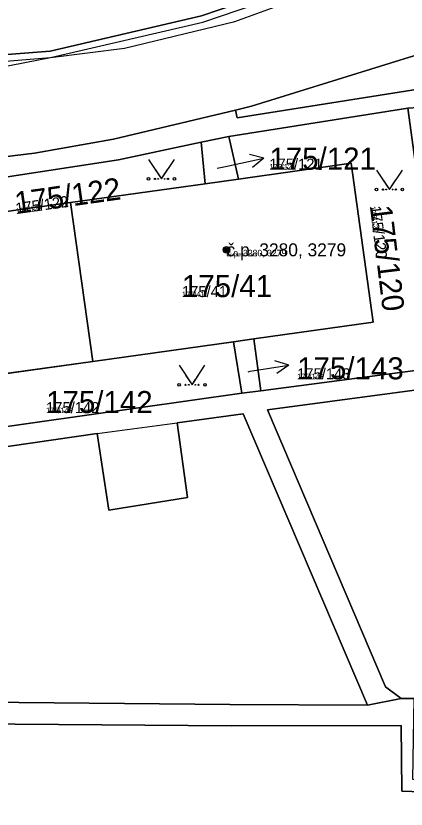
# Model space of a CAD drawing. Extents: x -759873 to -758487, y -975024 to -973516.
# Drawn here: x -759339.7 to -759309.6, y -974652.2 to -974591.1 of the extents above; entities that cross this region are included whole.
import ezdxf

# ---------------------------------------------------------------- set-up
doc = ezdxf.new("R2010")
doc.units = 0
for name, color, linetype in [('KAT_02_hranice parcel', 7, 'Continuous'), ('KAT_03_1000_st čísla parcelní', 7, 'Continuous'), ('KAT_03_1000_čísla parcelní', 7, 'Continuous'), ('KAT_03_1000_čísla popisná', 7, 'Continuous'), ('KAT_03_250_st čísla parcelní', 7, 'Continuous'), ('KAT_03_250_čísla parcelní', 7, 'Continuous'), ('KAT_03_250_čísla popisná', 7, 'Continuous'), ('KAT_03_500_st čísla parcelní', 7, 'Continuous'), ('KAT_03_500_čísla parcelní', 7, 'Continuous'), ('KAT_03_500_čísla popisná', 7, 'Continuous'), ('KAT_04_vnitřní kresba', 7, 'Continuous'), ('KAT_05_1000_značky kultur', 7, 'Continuous'), ('KAT_05_250_značky kultur', 7, 'Continuous'), ('KAT_05_500_značky kultur', 7, 'Continuous'), ('KAT_07_1000_značky budov', 7, 'Continuous'), ('KAT_07_250_značky budov', 7, 'Continuous'), ('KAT_07_500_značky budov', 7, 'Continuous'), ('KAT_12_pomocná šipka', 7, 'Continuous'), ('KAT_14_plocha_budovy', 7, 'Continuous'), ('KAT_14_plocha_pozemek', 7, 'Continuous')]:
    doc.layers.add(name, color=color, linetype=linetype)

msp = doc.modelspace()

# ---------------------------------------------------------------- linework, layer by layer
at = {"layer": 'KAT_02_hranice parcel'}
for p, q in [((-759323.26, -974600.42), (-759309.48, -974598.24)), ((-759325.4, -974600.84), (-759323.26, -974600.42)), ((-759323.26, -974600.42), (-759322.54, -974603.69)), ((-759325.4, -974600.84), (-759325.1, -974604.05)), ((-759322.54, -974603.69), (-759325.1, -974604.05)), ((-759325.1, -974604.05), (-759335.47, -974605.5)), ((-759335.47, -974605.5), (-759343.89, -974606.68)), ((-759333.76, -974617.73), (-759335.47, -974605.5)), ((-759322.92, -974616.21), (-759321.35, -974615.99)), ((-759321.35, -974615.99), (-759320.81, -974620)), ((-759333.76, -974617.73), (-759322.92, -974616.21)), ((-759322.27, -974620.18), (-759322.92, -974616.21)), ((-759342.73, -974618.98), (-759333.76, -974617.73)), ((-759342.21, -974622.99), (-759322.27, -974620.18)), ((-759322.27, -974620.18), (-759320.81, -974620)), ((-759312.58, -974644.18), (-759309.99, -974643.67)), ((-759309.99, -974643.67), (-759308.98, -974643.69))]:
    msp.add_line(p, q, dxfattribs=at)
for points in [[(-759283.48, -974554.45), (-759285.91, -974564.57), (-759295.56, -974575.71), (-759307.68, -974585.1), (-759325.38, -974591.13), (-759337.05, -974593.84), (-759351.29, -974594.94)], [(-759322.77, -974598.39), (-759321.53, -974598.09), (-759304.96, -974592.94), (-759296.09, -974586.64), (-759290.07, -974581.42), (-759282.61, -974573.65), (-759280.63, -974571.07), (-759277.01, -974566.4), (-759276.3, -974565.98), (-759275.34, -974565.88)], [(-759273.36, -974593.06), (-759278.86, -974593.63), (-759290.19, -974595.17), (-759308.05, -974596.67), (-759322.62, -974598.98), (-759322.77, -974598.39)], [(-759320.81, -974620), (-759306.76, -974618.14), (-759309.48, -974598.24)], [(-759458.92, -974616), (-759446.09, -974615.46), (-759436.69, -974614.55), (-759410.69, -974610.98), (-759388.86, -974607.91), (-759367.29, -974604.96), (-759345.7, -974602.61), (-759338.26, -974601.71), (-759332.17, -974600.63), (-759322.77, -974598.39)], [(-759344.22, -974604.11), (-759331.77, -974602.22), (-759325.4, -974600.84)], [(-759321.35, -974615.99), (-759312.14, -974614.7), (-759313.85, -974602.47), (-759322.54, -974603.69)], [(-759300.68, -974618.84), (-759320.29, -974621.47), (-759311.21, -974642.79), (-759309.99, -974643.67)], [(-759312.58, -974644.18), (-759322.18, -974621.76), (-759327.25, -974622.45), (-759326.46, -974628.21), (-759332.53, -974629.17), (-759333.42, -974623.27), (-759343.54, -974624.73), (-759363.85, -974627.65), (-759385.69, -974630.57), (-759397.07, -974632.2), (-759408.02, -974633.91), (-759413.41, -974644.54)], [(-759413.41, -974644.54), (-759400.59, -974643.97), (-759386.15, -974643.72), (-759353.03, -974643.87), (-759323.19, -974644.14), (-759312.58, -974644.18)], [(-759301.4, -974651.09), (-759309.93, -974650.8), (-759309.98, -974645.76), (-759323.06, -974645.78), (-759353.1, -974645.55), (-759386.38, -974645.33), (-759400.57, -974645.67), (-759414.93, -974646.26), (-759414.73, -974651.33), (-759436.14, -974652.5), (-759441.93, -974652.85), (-759450.38, -974653.47), (-759468.91, -974653.71), (-759482.38, -974653.4), (-759482.33, -974648.6), (-759512.45, -974647.4), (-759531.67, -974646.64), (-759556.45, -974645.57)]]:
    msp.add_lwpolyline(points, dxfattribs=at)
at = {"layer": 'KAT_03_1000_čísla popisná'}
msp.add_circle((-759323.45, -974609.14), 0.25, dxfattribs=at)
at = {"layer": 'KAT_03_250_čísla popisná'}
msp.add_circle((-759323.45, -974609.14), 0.0625, dxfattribs=at)
at = {"layer": 'KAT_03_500_čísla popisná'}
msp.add_circle((-759323.45, -974609.14), 0.125, dxfattribs=at)
at = {"layer": 'KAT_04_vnitřní kresba'}
for p, q in [((-759325.27, -974591.62), (-759307.37, -974585.5)), ((-759322.82, -974591.57), (-759313.91, -974588.31)), ((-759337.01, -974594.34), (-759325.27, -974591.62)), ((-759331.31, -974593.61), (-759322.82, -974591.57)), ((-759337.01, -974594.34), (-759331.31, -974593.61)), ((-759366.1, -974596.59), (-759337.01, -974594.34)), ((-759343.46, -974595.59), (-759337.01, -974594.34)), ((-759333.42, -974623.27), (-759327.25, -974622.45))]:
    msp.add_line(p, q, dxfattribs=at)
at = {"layer": 'KAT_05_1000_značky kultur'}
for points in [[(-759329.47, -974602.179), (-759328.47, -974603.68), (-759327.47, -974602.179)], [(-759311.9, -974602.999), (-759310.9, -974604.5), (-759309.9, -974602.999)], [(-759327.11, -974618.029), (-759326.11, -974619.53), (-759325.11, -974618.029)]]:
    msp.add_lwpolyline(points, dxfattribs=at)
for centre in [(-759329.47, -974603.679), (-759327.47, -974603.679), (-759311.9, -974604.499), (-759309.9, -974604.499), (-759327.11, -974619.529), (-759325.11, -974619.529)]:
    msp.add_circle(centre, 0.1, dxfattribs=at)
at = {"layer": 'KAT_05_250_značky kultur'}
for points in [[(-759328.72, -974603.305), (-759328.47, -974603.68), (-759328.22, -974603.305)], [(-759311.15, -974604.125), (-759310.9, -974604.5), (-759310.65, -974604.125)], [(-759326.36, -974619.155), (-759326.11, -974619.53), (-759325.86, -974619.155)]]:
    msp.add_lwpolyline(points, dxfattribs=at)
for centre in [(-759328.72, -974603.68), (-759328.22, -974603.68), (-759311.15, -974604.5), (-759310.65, -974604.5), (-759326.36, -974619.53), (-759325.86, -974619.53)]:
    msp.add_circle(centre, 0.025, dxfattribs=at)
at = {"layer": 'KAT_05_500_značky kultur'}
for points in [[(-759328.97, -974602.929), (-759328.47, -974603.68), (-759327.97, -974602.929)], [(-759311.4, -974603.75), (-759310.9, -974604.5), (-759310.4, -974603.75)], [(-759326.61, -974618.78), (-759326.11, -974619.53), (-759325.61, -974618.78)]]:
    msp.add_lwpolyline(points, dxfattribs=at)
for centre in [(-759328.97, -974603.68), (-759327.97, -974603.68), (-759311.4, -974604.5), (-759310.4, -974604.5), (-759326.61, -974619.53), (-759325.61, -974619.53)]:
    msp.add_circle(centre, 0.05, dxfattribs=at)
at = {"layer": 'KAT_07_1000_značky budov'}
msp.add_circle((-759323.457, -974609.139), 0.175, dxfattribs=at)
at = {"layer": 'KAT_07_250_značky budov'}
msp.add_circle((-759323.452, -974609.14), 0.0437, dxfattribs=at)
at = {"layer": 'KAT_07_500_značky budov'}
msp.add_circle((-759323.453, -974609.14), 0.0875, dxfattribs=at)
at = {"layer": 'KAT_12_pomocná šipka'}
for p, q in [((-759320.585, -974602.096), (-759321.668, -974601.814)), ((-759323.52, -974602.72), (-759320.585, -974602.096)), ((-759320.585, -974602.096), (-759321.46, -974602.794)), ((-759324.18, -974602.86), (-759323.52, -974602.72)), ((-759318.656, -974618.021), (-759319.723, -974617.683)), ((-759321.78, -974618.52), (-759321.62, -974618.49)), ((-759321.62, -974618.49), (-759318.656, -974618.021)), ((-759318.656, -974618.021), (-759319.567, -974618.672))]:
    msp.add_line(p, q, dxfattribs=at)
at = {"layer": 'KAT_14_plocha_budovy'}
msp.add_lwpolyline([(-759356.89, -974609.86), (-759355.36, -974620.75), (-759344.25, -974619.2), (-759342.73, -974618.98), (-759333.76, -974617.73), (-759322.92, -974616.21), (-759321.35, -974615.99), (-759312.14, -974614.7), (-759313.85, -974602.47), (-759322.54, -974603.69), (-759325.1, -974604.05), (-759335.47, -974605.5), (-759343.89, -974606.68), (-759346.31, -974607.02), (-759357.08, -974608.52)], close=True, dxfattribs=at)
at = {"layer": 'KAT_14_plocha_pozemek'}
for points in [[(-759283.48, -974554.45), (-759289.47, -974556.76), (-759288.81, -974562.93), (-759306.77, -974580.66), (-759307.51, -974581.39), (-759331.97, -974589.97), (-759351.99, -974590.04), (-759353.14, -974590.15), (-759351.66, -974591.58), (-759351.35, -974594.4), (-759351.29, -974594.94), (-759337.05, -974593.84), (-759325.38, -974591.13), (-759307.68, -974585.1), (-759295.56, -974575.71), (-759285.91, -974564.57)], [(-759274.2, -974583.11), (-759274.87, -974581.84), (-759274.64, -974573.95), (-759275.34, -974565.88), (-759276.3, -974565.98), (-759277.01, -974566.4), (-759280.63, -974571.07), (-759282.61, -974573.65), (-759290.07, -974581.42), (-759296.09, -974586.64), (-759304.96, -974592.94), (-759321.53, -974598.09), (-759322.77, -974598.39), (-759322.62, -974598.98), (-759308.05, -974596.67), (-759290.19, -974595.17), (-759278.86, -974593.63), (-759273.36, -974593.06)], [(-759306.76, -974618.14), (-759309.48, -974598.24), (-759323.26, -974600.42), (-759322.54, -974603.69), (-759313.85, -974602.47), (-759312.14, -974614.7), (-759321.35, -974615.99), (-759320.81, -974620)], [(-759325.1, -974604.05), (-759322.54, -974603.69), (-759323.26, -974600.42), (-759325.4, -974600.84)], [(-759343.89, -974606.68), (-759335.47, -974605.5), (-759325.1, -974604.05), (-759325.4, -974600.84), (-759331.77, -974602.22), (-759344.22, -974604.11)], [(-759322.92, -974616.21), (-759321.35, -974615.99), (-759312.14, -974614.7), (-759313.85, -974602.47), (-759322.54, -974603.69), (-759325.1, -974604.05), (-759335.47, -974605.5), (-759333.76, -974617.73)], [(-759343.89, -974606.68), (-759346.31, -974607.02), (-759357.08, -974608.52), (-759356.89, -974609.86), (-759355.36, -974620.75), (-759344.25, -974619.2), (-759342.73, -974618.98), (-759333.76, -974617.73), (-759335.47, -974605.5)], [(-759320.81, -974620), (-759321.35, -974615.99), (-759322.92, -974616.21), (-759322.27, -974620.18)], [(-759322.27, -974620.18), (-759322.92, -974616.21), (-759333.76, -974617.73), (-759342.73, -974618.98), (-759342.21, -974622.99)], [(-759322.18, -974621.76), (-759327.25, -974622.45), (-759326.46, -974628.21), (-759332.53, -974629.17), (-759333.42, -974623.27), (-759343.54, -974624.73), (-759363.85, -974627.65), (-759385.69, -974630.57), (-759397.07, -974632.2), (-759408.02, -974633.91), (-759413.41, -974644.54), (-759400.59, -974643.97), (-759386.15, -974643.72), (-759353.03, -974643.87), (-759323.19, -974644.14), (-759312.58, -974644.18)]]:
    msp.add_lwpolyline(points, close=True, dxfattribs=at)
for points in [[(-759307.68, -974585.1), (-759325.38, -974591.13), (-759337.05, -974593.84)], [(-759388.86, -974607.91), (-759367.29, -974604.96), (-759345.7, -974602.61), (-759338.26, -974601.71), (-759332.17, -974600.63), (-759322.77, -974598.39), (-759321.53, -974598.09), (-759304.96, -974592.94), (-759296.09, -974586.64)], [(-759387.52, -974609.43), (-759368.83, -974606.86), (-759366.12, -974606.48), (-759346.9, -974604.37), (-759344.22, -974604.11), (-759331.77, -974602.22), (-759325.4, -974600.84), (-759323.26, -974600.42), (-759309.48, -974598.24), (-759307.88, -974598.12), (-759290.09, -974596.67), (-759278.62, -974595.1), (-759273.24, -974594.5), (-759273.36, -974593.06), (-759278.86, -974593.63), (-759290.19, -974595.17), (-759308.05, -974596.67), (-759322.62, -974598.98), (-759322.77, -974598.39), (-759332.17, -974600.63), (-759338.26, -974601.71), (-759345.7, -974602.61), (-759367.29, -974604.96), (-759388.86, -974607.91)], [(-759337.05, -974593.84), (-759351.29, -974594.94), (-759365.64, -974596.05), (-759375.66, -974596.93), (-759375.62, -974597.43)], [(-759326.46, -974628.21), (-759327.25, -974622.45), (-759322.18, -974621.76), (-759312.58, -974644.18), (-759309.99, -974643.67), (-759311.21, -974642.79), (-759320.29, -974621.47), (-759300.68, -974618.84), (-759300.61, -974617.23), (-759305.11, -974617.79), (-759307.88, -974598.12), (-759309.48, -974598.24), (-759306.76, -974618.14), (-759320.81, -974620), (-759322.27, -974620.18), (-759342.21, -974622.99), (-759343.64, -974623.25), (-759364.05, -974626.02), (-759365.46, -974626.16), (-759385.53, -974628.94)], [(-759300.68, -974618.84), (-759320.29, -974621.47), (-759311.21, -974642.79), (-759309.99, -974643.67), (-759308.98, -974643.69)], [(-759457.23, -974651.73), (-759455.76, -974651.64), (-759455.81, -974650.42), (-759455.66, -974648.47), (-759452.74, -974644.77), (-759451.74, -974643.76), (-759449.7, -974643.81), (-759449.73, -974641.73), (-759452.21, -974641.62), (-759452.03, -974640.02), (-759447.2, -974639.07), (-759424.37, -974636.08), (-759410.2, -974634.07), (-759415.08, -974644.61), (-759413.41, -974644.54), (-759408.02, -974633.91), (-759397.07, -974632.2), (-759385.69, -974630.57), (-759363.85, -974627.65), (-759343.54, -974624.73), (-759333.42, -974623.27), (-759332.53, -974629.17), (-759326.46, -974628.21)], [(-759386.38, -974645.33), (-759353.1, -974645.55), (-759323.06, -974645.78), (-759309.98, -974645.76), (-759309.93, -974650.8), (-759301.4, -974651.09), (-759301.35, -974650.09), (-759309.09, -974649.92), (-759308.98, -974643.69), (-759309.99, -974643.67), (-759312.58, -974644.18), (-759323.19, -974644.14), (-759353.03, -974643.87), (-759386.15, -974643.72)], [(-759297.43, -974657.37), (-759290.03, -974651.55), (-759299.44, -974651.21), (-759301.4, -974651.09), (-759309.93, -974650.8), (-759309.98, -974645.76), (-759323.06, -974645.78), (-759353.1, -974645.55), (-759386.38, -974645.33), (-759400.57, -974645.67), (-759414.93, -974646.26), (-759414.73, -974651.33), (-759436.14, -974652.5)]]:
    msp.add_lwpolyline(points, dxfattribs=at)

# ---------------------------------------------------------------- texts
at = {"layer": 'KAT_03_1000_st čísla parcelní'}
msp.add_text('175/41', height=1.7, dxfattribs=at).set_placement((-759326.89, -974612.78))
at = {"layer": 'KAT_03_1000_čísla parcelní'}
for s, p in [('175/121', (-759320.15, -974602.97)), ('175/143', (-759318.01, -974619.11)), ('175/142', (-759337.36, -974621.71))]:
    msp.add_text(s, height=1.7, dxfattribs=at).set_placement(p)
for s, rotation, p in [('175/122', 8, (-759339.651, -974606.391)), ('175/120', 277, (-759312.403, -974605.803))]:
    msp.add_text(s, height=1.7, rotation=rotation, dxfattribs=at).set_placement(p)
at = {"layer": 'KAT_03_1000_čísla popisná'}
msp.add_text('č.p. 3280, 3279', height=1, dxfattribs=at).set_placement((-759323.45, -974609.64))
at = {"layer": 'KAT_03_250_st čísla parcelní'}
msp.add_text('175/41', height=0.425, dxfattribs=at).set_placement((-759326.89, -974612.78))
at = {"layer": 'KAT_03_250_čísla parcelní'}
for s, p in [('175/121', (-759320.15, -974602.97)), ('175/143', (-759318.01, -974619.11)), ('175/142', (-759337.36, -974621.71))]:
    msp.add_text(s, height=0.425, dxfattribs=at).set_placement(p)
for s, rotation, p in [('175/122', 8, (-759339.651, -974606.391)), ('175/120', 277, (-759312.403, -974605.803))]:
    msp.add_text(s, height=0.425, rotation=rotation, dxfattribs=at).set_placement(p)
at = {"layer": 'KAT_03_250_čísla popisná'}
msp.add_text('č.p. 3280, 3279', height=0.25, dxfattribs=at).set_placement((-759323.45, -974609.64))
at = {"layer": 'KAT_03_500_st čísla parcelní'}
msp.add_text('175/41', height=0.85, dxfattribs=at).set_placement((-759326.89, -974612.78))
at = {"layer": 'KAT_03_500_čísla parcelní'}
for s, p in [('175/121', (-759320.15, -974602.97)), ('175/143', (-759318.01, -974619.11)), ('175/142', (-759337.36, -974621.71))]:
    msp.add_text(s, height=0.85, dxfattribs=at).set_placement(p)
for s, rotation, p in [('175/122', 8, (-759339.651, -974606.391)), ('175/120', 277, (-759312.403, -974605.803))]:
    msp.add_text(s, height=0.85, rotation=rotation, dxfattribs=at).set_placement(p)
at = {"layer": 'KAT_03_500_čísla popisná'}
msp.add_text('č.p. 3280, 3279', height=0.5, dxfattribs=at).set_placement((-759323.45, -974609.64))

doc.saveas('drawing.dxf')
